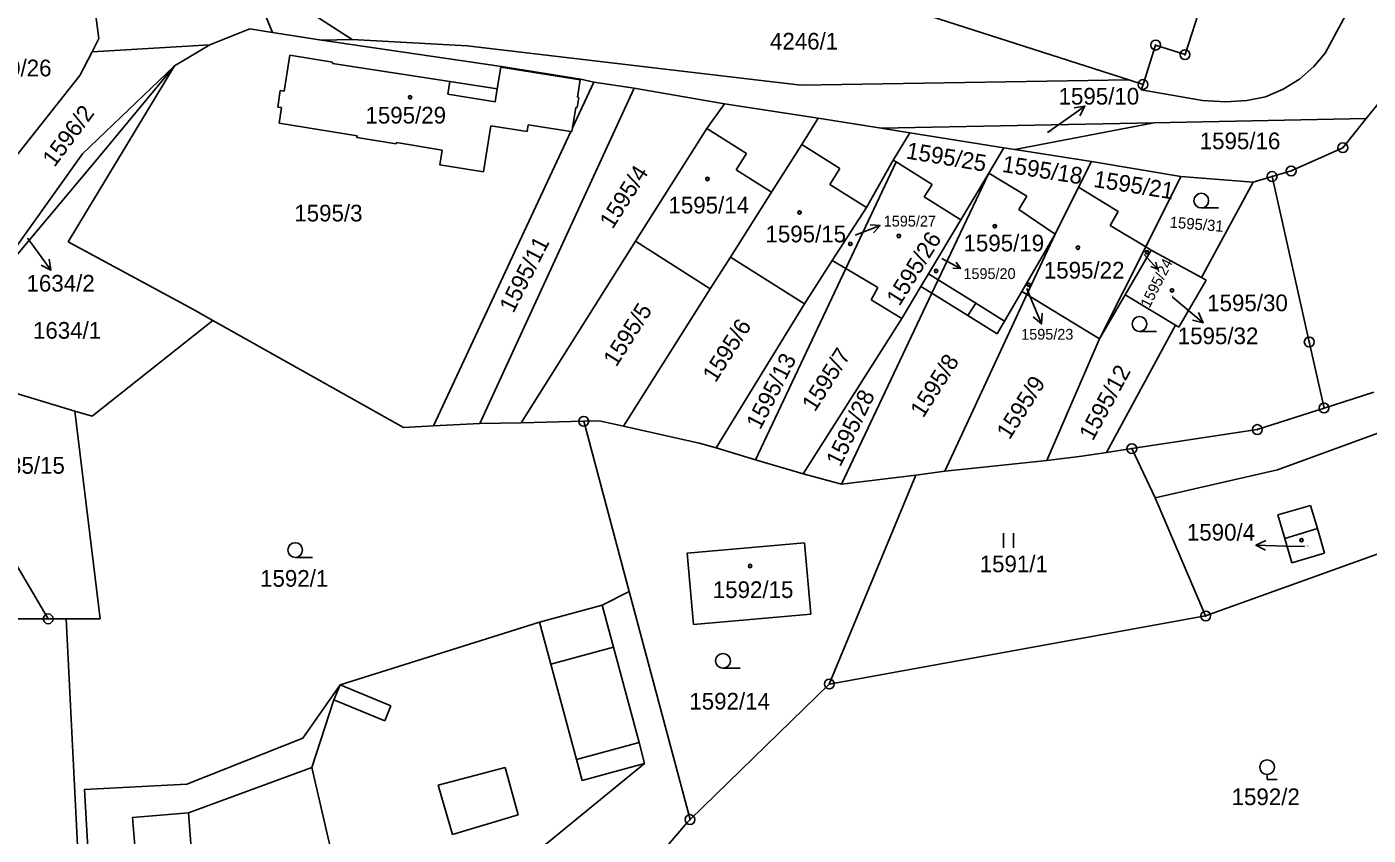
# Model space of a CAD drawing. Extents: x -593183 to -588034, y -1130415 to -1124994.
# Drawn here: x -589562.4 to -589425.6, y -1129372.5 to -1129290.1 of the extents above; entities that cross this region are included whole.
import ezdxf

# ---------------------------------------------------------------- set-up
doc = ezdxf.new("R2010")
doc.units = 0
for name, color, linetype in [('Vrstva 1', 7, 'Continuous'), ('Vrstva 16', 7, 'Continuous'), ('Vrstva 18', 7, 'Continuous'), ('Vrstva 19', 7, 'Continuous'), ('Vrstva 24', 7, 'Continuous'), ('Vrstva 25', 7, 'Continuous'), ('Vrstva 4', 7, 'Continuous')]:
    doc.layers.add(name, color=color, linetype=linetype)

msp = doc.modelspace()

# ---------------------------------------------------------------- linework, layer by layer
at = {"layer": 'Vrstva 1'}
for p, q in [((-589450.04, -1129295.55), (-589494.59, -1129281.23)), ((-589536.18, -1129286.94), (-589529.21, -1129291.41)), ((-589555.35, -1129289.02), (-589555.03, -1129291.34)), ((-589537.34, -1129290.7), (-589538.29, -1129288.42)), ((-589539.63, -1129290.35), (-589543.71, -1129291.98)), ((-589537.34, -1129290.7), (-589539.63, -1129290.35)), ((-589555.03, -1129291.34), (-589555.72, -1129292.69)), ((-589543.71, -1129291.98), (-589555.72, -1129292.69)), ((-589543.71, -1129291.98), (-589547.32, -1129294.12)), ((-589532.33, -1129291.48), (-589537.34, -1129290.7)), ((-589529.21, -1129291.41), (-589532.33, -1129291.48)), ((-589514, -1129294.18), (-589532.33, -1129291.48)), ((-589529.21, -1129291.41), (-589517.48, -1129292.07)), ((-589555.72, -1129292.69), (-589556.96, -1129295.11)), ((-589535.58, -1129293.03), (-589536.16, -1129296.68)), ((-589531.21, -1129293.72), (-589535.58, -1129293.03)), ((-589517.48, -1129292.07), (-589483.46, -1129296.09)), ((-589547.32, -1129294.12), (-589558.17, -1129312.05)), ((-589556.69, -1129303.08), (-589547.32, -1129294.12)), ((-589547.32, -1129294.12), (-589554.86, -1129303.21)), ((-589531.23, -1129293.87), (-589531.21, -1129293.72)), ((-589519.26, -1129295.71), (-589531.23, -1129293.87)), ((-589514.42, -1129296.46), (-589514.07, -1129294.24)), ((-589514.07, -1129294.24), (-589505.97, -1129295.53)), ((-589514, -1129294.18), (-589505.9, -1129295.48)), ((-589556.96, -1129295.11), (-589566.89, -1129307.62)), ((-589514.42, -1129296.46), (-589519.26, -1129295.71)), ((-589504.58, -1129295.77), (-589506.75, -1129300.42)), ((-589505.97, -1129295.53), (-589506.25, -1129297.31)), ((-589505.9, -1129295.48), (-589504.58, -1129295.77)), ((-589500.48, -1129296.4), (-589504.58, -1129295.77)), ((-589450.04, -1129295.55), (-589483.46, -1129296.09)), ((-589448.59, -1129296.01), (-589450.04, -1129295.55)), ((-589425.84, -1129299.49), (-589422.29, -1129295.1)), ((-589536.55, -1129296.62), (-589536.79, -1129298.32)), ((-589536.16, -1129296.68), (-589536.55, -1129296.62)), ((-589500.48, -1129296.4), (-589516.21, -1129330.57)), ((-589506.1, -1129297.33), (-589506.27, -1129298.37)), ((-589506.25, -1129297.31), (-589506.1, -1129297.33)), ((-589491.27, -1129298), (-589500.48, -1129296.4)), ((-589536.79, -1129298.32), (-589536.42, -1129298.36)), ((-589536.42, -1129298.36), (-589536.67, -1129299.94)), ((-589506.75, -1129300.42), (-589506.42, -1129298.35)), ((-589506.42, -1129298.35), (-589506.27, -1129298.37)), ((-589491.27, -1129298), (-589493.06, -1129300.5)), ((-589481.7, -1129299.46), (-589491.27, -1129298)), ((-589536.67, -1129299.94), (-589528.7, -1129301.26)), ((-589511.37, -1129300.8), (-589511.26, -1129300.11)), ((-589506.92, -1129300.8), (-589511.26, -1129300.11)), ((-589481.7, -1129299.46), (-589483.38, -1129302.12)), ((-589475.27, -1129300.47), (-589481.7, -1129299.46)), ((-589475.27, -1129300.47), (-589447.49, -1129299.92)), ((-589461.67, -1129302.64), (-589447.49, -1129299.92)), ((-589425.84, -1129299.49), (-589447.49, -1129299.92)), ((-589428.22, -1129302.46), (-589425.84, -1129299.49)), ((-589528.7, -1129301.26), (-589528.72, -1129301.41)), ((-589528.72, -1129301.41), (-589524.73, -1129302.06)), ((-589506.92, -1129300.8), (-589520.91, -1129330.81)), ((-589515.82, -1129304.9), (-589515.08, -1129300.23)), ((-589515.08, -1129300.23), (-589511.37, -1129300.8)), ((-589506.92, -1129300.8), (-589506.81, -1129300.82)), ((-589506.81, -1129300.82), (-589506.75, -1129300.42)), ((-589500.33, -1129311.99), (-589493.06, -1129300.5)), ((-589472.35, -1129300.93), (-589475.27, -1129300.47)), ((-589474.07, -1129303.71), (-589472.35, -1129300.93)), ((-589472.35, -1129300.93), (-589462.77, -1129302.47)), ((-589524.73, -1129302.06), (-589524.71, -1129301.92)), ((-589524.71, -1129301.92), (-589520.03, -1129302.69)), ((-589520.03, -1129302.69), (-589520.27, -1129304.19)), ((-589483.38, -1129302.12), (-589486.46, -1129306.98)), ((-589464.32, -1129305.05), (-589462.77, -1129302.47)), ((-589462.77, -1129302.47), (-589461.67, -1129302.64)), ((-589461.67, -1129302.64), (-589453.86, -1129303.86)), ((-589428.22, -1129302.46), (-589433.49, -1129304.82)), ((-589569.7, -1129320.82), (-589554.86, -1129303.21)), ((-589565.25, -1129315.05), (-589556.69, -1129303.08)), ((-589520.27, -1129304.19), (-589515.82, -1129304.9)), ((-589478.89, -1129314.77), (-589473.76, -1129303.91)), ((-589476.79, -1129308.54), (-589474.07, -1129303.71)), ((-589474.07, -1129303.71), (-589473.76, -1129303.91)), ((-589473.76, -1129303.91), (-589470.09, -1129306.19)), ((-589455.16, -1129306.48), (-589453.86, -1129303.86)), ((-589453.86, -1129303.86), (-589444.72, -1129305.38)), ((-589464.32, -1129305.05), (-589469.47, -1129315.92)), ((-589467.16, -1129309.79), (-589464.32, -1129305.05)), ((-589460.42, -1129307.39), (-589464.32, -1129305.05)), ((-589444.72, -1129305.38), (-589448.32, -1129312.56)), ((-589437.36, -1129305.96), (-589444.72, -1129305.38)), ((-589435.43, -1129305.39), (-589437.36, -1129305.96)), ((-589433.49, -1129304.82), (-589435.43, -1129305.39)), ((-589435.43, -1129305.39), (-589431.65, -1129322.25)), ((-589486.46, -1129306.98), (-589490.65, -1129313.62)), ((-589470.89, -1129307.47), (-589470.09, -1129306.19)), ((-589455.16, -1129306.48), (-589457.54, -1129311.25)), ((-589451.14, -1129308.96), (-589455.16, -1129306.48)), ((-589442.64, -1129315.7), (-589437.36, -1129305.96)), ((-589467.16, -1129309.79), (-589470.89, -1129307.47)), ((-589461.24, -1129308.76), (-589460.42, -1129307.39)), ((-589480.27, -1129313.96), (-589476.79, -1129308.54)), ((-589470.47, -1129315.3), (-589467.16, -1129309.79)), ((-589457.54, -1129311.25), (-589461.24, -1129308.76)), ((-589451.94, -1129310.37), (-589451.14, -1129308.96)), ((-589448.32, -1129312.56), (-589451.94, -1129310.37)), ((-589558.17, -1129312.05), (-589545.45, -1129318.9)), ((-589511.99, -1129330.48), (-589500.33, -1129311.99)), ((-589492.71, -1129316.84), (-589500.33, -1129311.99)), ((-589457.54, -1129311.25), (-589460.96, -1129317.11)), ((-589460.43, -1129317.43), (-589457.54, -1129311.25)), ((-589490.65, -1129313.62), (-589492.71, -1129316.84)), ((-589490.65, -1129313.62), (-589483.1, -1129318.36)), ((-589448.32, -1129312.56), (-589453.02, -1129321.93)), ((-589447.77, -1129312.89), (-589450.41, -1129317.44)), ((-589448.32, -1129312.56), (-589447.77, -1129312.89)), ((-589447.77, -1129312.89), (-589442.64, -1129315.7)), ((-589488.1, -1129334.26), (-589478.89, -1129314.77)), ((-589480.27, -1129313.96), (-589483.1, -1129318.36)), ((-589478.89, -1129314.77), (-589480.27, -1129313.96)), ((-589478.89, -1129314.77), (-589475.64, -1129316.7)), ((-589473.19, -1129319.85), (-589471.24, -1129316.59)), ((-589471.24, -1129316.59), (-589470.47, -1129315.3)), ((-589470.12, -1129317.29), (-589471.24, -1129316.59)), ((-589469.47, -1129315.92), (-589470.12, -1129317.29)), ((-589442.14, -1129315.97), (-589444.94, -1129320.74)), ((-589442.64, -1129315.7), (-589442.14, -1129315.97)), ((-589492.71, -1129316.84), (-589501.55, -1129330.85)), ((-589470.12, -1129317.29), (-589479.33, -1129336.75)), ((-589476.32, -1129317.95), (-589475.64, -1129316.7)), ((-589473.19, -1129319.85), (-589476.32, -1129317.95)), ((-589466.45, -1129319.57), (-589470.12, -1129317.29)), ((-589468.81, -1129335.41), (-589460.43, -1129317.43)), ((-589460.96, -1129317.11), (-589462.72, -1129320.12)), ((-589460.96, -1129317.11), (-589460.43, -1129317.43)), ((-589460.43, -1129317.43), (-589453.02, -1129321.93)), ((-589450.41, -1129317.44), (-589453.02, -1129321.93)), ((-589445.27, -1129320.54), (-589450.41, -1129317.44)), ((-589545.45, -1129318.9), (-589543.4, -1129320.05)), ((-589492.12, -1129333.05), (-589483.1, -1129318.36)), ((-589555.73, -1129329.83), (-589543.4, -1129320.05)), ((-589543.4, -1129320.05), (-589523.98, -1129330.97)), ((-589483.24, -1129335.68), (-589473.19, -1129319.85)), ((-589463.47, -1129321.41), (-589466.45, -1129319.57)), ((-589462.72, -1129320.12), (-589463.47, -1129321.41)), ((-589452.31, -1129333.53), (-589445.27, -1129320.54)), ((-589445.27, -1129320.54), (-589444.94, -1129320.74)), ((-589453.02, -1129321.93), (-589458.39, -1129334.33)), ((-589431.65, -1129322.25), (-589430.14, -1129328.99)), ((-589570.62, -1129325.32), (-589557.49, -1129329.29)), ((-589430.14, -1129328.99), (-589425.07, -1129327.36)), ((-589557.49, -1129329.29), (-589555.73, -1129329.83)), ((-589557.49, -1129329.29), (-589554.91, -1129350.47)), ((-589504.03, -1129330.3), (-589505.6, -1129330.34)), ((-589501.55, -1129330.85), (-589504.03, -1129330.3)), ((-589436.94, -1129331.18), (-589430.14, -1129328.99)), ((-589523.98, -1129330.97), (-589520.91, -1129330.81)), ((-589520.91, -1129330.81), (-589516.21, -1129330.57)), ((-589516.21, -1129330.57), (-589511.99, -1129330.48)), ((-589505.6, -1129330.34), (-589511.99, -1129330.48)), ((-589500.97, -1129347.7), (-589505.6, -1129330.34)), ((-589501.55, -1129330.85), (-589493.83, -1129332.56)), ((-589449.73, -1129333.12), (-589436.94, -1129331.18)), ((-589434.89, -1129335.27), (-589423.53, -1129331.13)), ((-589493.83, -1129332.56), (-589492.12, -1129333.05)), ((-589492.12, -1129333.05), (-589488.1, -1129334.26)), ((-589483.24, -1129335.68), (-589488.1, -1129334.26)), ((-589464.84, -1129335.02), (-589458.39, -1129334.33)), ((-589458.39, -1129334.33), (-589454.84, -1129333.9)), ((-589454.84, -1129333.9), (-589452.31, -1129333.53)), ((-589452.31, -1129333.53), (-589449.73, -1129333.12)), ((-589449.73, -1129333.12), (-589447.36, -1129338.15)), ((-589479.33, -1129336.75), (-589483.24, -1129335.68)), ((-589471.75, -1129335.83), (-589468.81, -1129335.41)), ((-589468.81, -1129335.41), (-589464.84, -1129335.02)), ((-589447.36, -1129338.15), (-589434.89, -1129335.27)), ((-589471.75, -1129335.83), (-589480.57, -1129357.12)), ((-589479.33, -1129336.75), (-589471.75, -1129335.83)), ((-589442.21, -1129350.18), (-589447.36, -1129338.15)), ((-589434.84, -1129339.86), (-589431.51, -1129338.91)), ((-589434.14, -1129342.28), (-589434.84, -1129339.86)), ((-589431.51, -1129338.91), (-589430.82, -1129341.27)), ((-589566.2, -1129340.32), (-589560.2, -1129350.47)), ((-589420.99, -1129342.54), (-589442.21, -1129350.18)), ((-589433.43, -1129344.75), (-589434.14, -1129342.28)), ((-589430.82, -1129341.27), (-589430.09, -1129343.79)), ((-589483.09, -1129342.71), (-589495.05, -1129343.78)), ((-589494.4, -1129351.06), (-589495.05, -1129343.78)), ((-589482.44, -1129350.01), (-589483.09, -1129342.71)), ((-589430.09, -1129343.79), (-589433.43, -1129344.75)), ((-589500.97, -1129347.7), (-589503.72, -1129349.09)), ((-589494.77, -1129370.93), (-589500.97, -1129347.7)), ((-589510.12, -1129350.81), (-589503.72, -1129349.09)), ((-589503.72, -1129349.09), (-589502.57, -1129353.37)), ((-589577.21, -1129350.45), (-589560.2, -1129350.47)), ((-589560.2, -1129350.47), (-589558.36, -1129350.47)), ((-589556.77, -1129382.45), (-589558.36, -1129350.47)), ((-589558.36, -1129350.47), (-589554.91, -1129350.47)), ((-589530.44, -1129357.2), (-589510.12, -1129350.81)), ((-589482.44, -1129350.01), (-589494.4, -1129351.06)), ((-589480.57, -1129357.12), (-589442.21, -1129350.18)), ((-589502.57, -1129353.37), (-589499.95, -1129363.09)), ((-589530.44, -1129357.2), (-589534.25, -1129362.64)), ((-589530.44, -1129357.2), (-589531.07, -1129358.74)), ((-589480.57, -1129357.12), (-589494.77, -1129370.93)), ((-589531.07, -1129358.74), (-589533.34, -1129365.63)), ((-589534.25, -1129362.64), (-589546.07, -1129367.33)), ((-589499.95, -1129363.09), (-589499.42, -1129365.2)), ((-589533.34, -1129365.63), (-589545.91, -1129370.24)), ((-589514.55, -1129377.59), (-589499.42, -1129365.2)), ((-589546.07, -1129367.33), (-589556.5, -1129367.88)), ((-589556.5, -1129367.88), (-589554.25, -1129408.21)), ((-589545.91, -1129370.24), (-589551.62, -1129370.71)), ((-589551.62, -1129370.71), (-589550.52, -1129383.89)), ((-589495.03, -1129371.18), (-589498.84, -1129375.65)), ((-589494.77, -1129370.93), (-589495.03, -1129371.18))]:
    msp.add_line(p, q, dxfattribs=at)
for points in [[(-589427.13, -1129279.27), (-589426.49, -1129280.5), (-589426.01, -1129282.11), (-589425.91, -1129283.82), (-589426.22, -1129285.53), (-589426.95, -1129287.12), (-589430.01, -1129292.83), (-589431.19, -1129294.19), (-589432.65, -1129295.47), (-589434.29, -1129296.5), (-589436.12, -1129297.27), (-589438.02, -1129297.64), (-589440.15, -1129297.77), (-589442.54, -1129297.64), (-589448.78, -1129296.54), (-589448.59, -1129296.01)], [(-589448.59, -1129296.01), (-589447.31, -1129292), (-589444.31, -1129292.97), (-589442.63, -1129287.79), (-589445.71, -1129286.82)]]:
    msp.add_lwpolyline(points, dxfattribs=at)
at = {"layer": 'Vrstva 16'}
for p, q in [((-589458.33, -1129300.89), (-589456.97, -1129299.94)), ((-589562.32, -1129311.66), (-589561.7, -1129312.5)), ((-589460.44, -1129316.81), (-589460.09, -1129317.65)), ((-589445.63, -1129317.65), (-589444.77, -1129318.36)), ((-589432.12, -1129343.1), (-589434.09, -1129343.05))]:
    msp.add_line(p, q, dxfattribs=at)
at = {"layer": 'Vrstva 24'}
for centre, radius in [((-589447.31, -1129292), 0.5), ((-589447.31, -1129292), 0.0327), ((-589444.31, -1129292.97), 0.5), ((-589444.31, -1129292.97), 0.0327), ((-589448.59, -1129296.01), 0.5), ((-589448.59, -1129296.01), 0.0327), ((-589428.22, -1129302.46), 0.5), ((-589428.22, -1129302.46), 0.0327), ((-589433.49, -1129304.82), 0.5), ((-589435.43, -1129305.39), 0.5), ((-589435.43, -1129305.39), 0.0327), ((-589433.49, -1129304.82), 0.0327), ((-589431.65, -1129322.25), 0.5), ((-589431.65, -1129322.25), 0.0327), ((-589430.14, -1129328.99), 0.5), ((-589505.6, -1129330.34), 0.5), ((-589430.14, -1129328.99), 0.0327), ((-589505.6, -1129330.34), 0.0327), ((-589436.94, -1129331.18), 0.5), ((-589436.94, -1129331.18), 0.0327), ((-589449.73, -1129333.12), 0.5), ((-589449.73, -1129333.12), 0.0327), ((-589560.2, -1129350.47), 0.5), ((-589560.2, -1129350.47), 0.0327), ((-589442.21, -1129350.18), 0.5), ((-589442.21, -1129350.18), 0.0327), ((-589480.57, -1129357.12), 0.5), ((-589480.57, -1129357.12), 0.0327), ((-589494.77, -1129370.93), 0.5), ((-589494.77, -1129370.93), 0.0327)]:
    msp.add_circle(centre, radius, dxfattribs=at)
at = {"layer": 'Vrstva 25'}
for p, q in [((-589456.97, -1129299.94), (-589454.51, -1129298.22)), ((-589440.9, -1129308.6), (-589442.65, -1129308.6)), ((-589477.92, -1129311.36), (-589475.4, -1129310.4)), ((-589561.7, -1129312.5), (-589559.93, -1129314.92)), ((-589469.09, -1129313.74), (-589467.19, -1129314.76)), ((-589448.46, -1129313.35), (-589447.1, -1129314.83)), ((-589460.09, -1129317.65), (-589458.94, -1129320.42)), ((-589444.77, -1129318.36), (-589442.47, -1129320.29)), ((-589447.2, -1129321.17), (-589448.95, -1129321.17)), ((-589462.83, -1129341.73), (-589462.83, -1129343.23)), ((-589461.81, -1129343.23), (-589461.81, -1129341.73)), ((-589434.09, -1129343.05), (-589437.09, -1129342.97)), ((-589533.27, -1129344.21), (-589535.02, -1129344.21)), ((-589489.66, -1129355.5), (-589491.41, -1129355.5)), ((-589435.94, -1129366.34), (-589435.94, -1129366.84)), ((-589435.94, -1129366.84), (-589434.92, -1129366.84))]:
    msp.add_line(p, q, dxfattribs=at)
for points in [[(-589455.62, -1129298.38), (-589454.51, -1129298.22), (-589455.04, -1129299.2)], [(-589476.4, -1129310.3), (-589475.4, -1129310.4), (-589476.08, -1129311.14)], [(-589560.11, -1129313.82), (-589559.93, -1129314.92), (-589560.92, -1129314.41)], [(-589467.65, -1129314.11), (-589467.19, -1129314.76), (-589467.99, -1129314.74)], [(-589447.3, -1129314.11), (-589447.1, -1129314.83), (-589447.8, -1129314.56)], [(-589458.86, -1129319.31), (-589458.94, -1129320.42), (-589459.79, -1129319.69)], [(-589442.92, -1129319.26), (-589442.47, -1129320.29), (-589443.56, -1129320.03)], [(-589436.1, -1129343.49), (-589437.09, -1129342.97), (-589436.08, -1129342.5)]]:
    msp.add_lwpolyline(points, dxfattribs=at)
for centre, radius in [((-589523.31, -1129297.31), 0.175), ((-589523.31, -1129297.31), 0.15), ((-589492.99, -1129305.64), 0.175), ((-589492.99, -1129305.64), 0.15), ((-589442.65, -1129307.85), 0.75), ((-589483.6, -1129309.06), 0.175), ((-589483.6, -1129309.06), 0.15), ((-589463.7, -1129310.46), 0.175), ((-589463.7, -1129310.46), 0.15), ((-589478.43, -1129312.26), 0.175), ((-589478.43, -1129312.26), 0.15), ((-589473.48, -1129311.45), 0.175), ((-589473.48, -1129311.45), 0.15), ((-589455.23, -1129312.64), 0.175), ((-589455.23, -1129312.64), 0.15), ((-589448.19, -1129313.1), 0.175), ((-589448.19, -1129313.1), 0.15), ((-589469.69, -1129315.02), 0.175), ((-589469.69, -1129315.02), 0.15), ((-589460.23, -1129316.42), 0.175), ((-589460.23, -1129316.42), 0.15), ((-589445.64, -1129317), 0.175), ((-589445.64, -1129317), 0.15), ((-589448.95, -1129320.42), 0.75), ((-589432.44, -1129342.45), 0.175), ((-589432.44, -1129342.45), 0.15), ((-589535.02, -1129343.46), 0.75), ((-589488.65, -1129345.09), 0.175), ((-589488.65, -1129345.09), 0.15), ((-589491.41, -1129354.75), 0.75), ((-589435.94, -1129365.59), 0.75)]:
    msp.add_circle(centre, radius, dxfattribs=at)
at = {"layer": 'Vrstva 4'}
for p, q in [((-589519.26, -1129295.71), (-589519.46, -1129297)), ((-589519.46, -1129297), (-589514.63, -1129297.78)), ((-589514.63, -1129297.78), (-589514.42, -1129296.46)), ((-589489.01, -1129303.06), (-589493.06, -1129300.5)), ((-589479.5, -1129304.58), (-589483.38, -1129302.12)), ((-589490.05, -1129304.71), (-589489.01, -1129303.06)), ((-589486.46, -1129306.98), (-589490.05, -1129304.71)), ((-589480.51, -1129306.19), (-589479.5, -1129304.58)), ((-589476.79, -1129308.54), (-589480.51, -1129306.19)), ((-589470.47, -1129315.3), (-589469.47, -1129315.92)), ((-589469.47, -1129315.92), (-589465.65, -1129318.29)), ((-589465.65, -1129318.29), (-589466.45, -1129319.57)), ((-589465.65, -1129318.29), (-589462.72, -1129320.12)), ((-589434.14, -1129342.28), (-589430.82, -1129341.27)), ((-589508.96, -1129355.1), (-589510.12, -1129350.81)), ((-589508.96, -1129355.1), (-589502.57, -1129353.37)), ((-589506.34, -1129364.81), (-589508.96, -1129355.1)), ((-589530.44, -1129357.2), (-589525.26, -1129359.33)), ((-589525.88, -1129360.86), (-589531.07, -1129358.74)), ((-589525.26, -1129359.33), (-589525.88, -1129360.86)), ((-589506.34, -1129364.81), (-589499.95, -1129363.09)), ((-589533.34, -1129365.63), (-589529.56, -1129381.73)), ((-589520.46, -1129367.43), (-589513.63, -1129365.63)), ((-589513.63, -1129365.63), (-589512.29, -1129370.46)), ((-589505.76, -1129366.96), (-589506.34, -1129364.81)), ((-589499.42, -1129365.2), (-589505.76, -1129366.96)), ((-589518.99, -1129372.45), (-589520.46, -1129367.43)), ((-589545.91, -1129370.24), (-589545.01, -1129381.76)), ((-589512.29, -1129370.46), (-589518.99, -1129372.45))]:
    msp.add_line(p, q, dxfattribs=at)

# ---------------------------------------------------------------- texts
at = {"layer": 'Vrstva 16'}
for s, height, p in [('1595/10', 1.7, (-589457.2, -1129298.06)), ('1595/27', 1.1, (-589475.02, -1129310.49)), ('1595/20', 1.1, (-589466.9, -1129315.84)), ('1634/2', 1.7, (-589562.41, -1129317.12)), ('1595/32', 1.7, (-589445.05, -1129322.48)), ('1595/23', 1.1, (-589461.01, -1129322.02)), ('1590/4', 1.7, (-589444.12, -1129342.5))]:
    msp.add_text(s, height=height, dxfattribs=at).set_placement(p)
msp.add_text('1595/24', height=1.1, rotation=63.0724, dxfattribs=at).set_placement((-589447.94, -1129318.87))
at = {"layer": 'Vrstva 18'}
for s, height, p in [('4246/1', 1.7, (-589486.62, -1129292.45)), ('4270/26', 1.7, (-589568.08, -1129295.18)), ('1595/10', 0.1, (-589458.34, -1129300.89)), ('1595/16', 1.7, (-589442.81, -1129302.61)), ('1595/3', 1.7, (-589535.11, -1129309.97)), ('1634/2', 0.01, (-589562.32, -1129311.66)), ('1595/30', 1.7, (-589442.05, -1129319.12)), ('1634/1', 1.7, (-589561.75, -1129321.92)), ('1635/15', 1.7, (-589566.72, -1129335.68)), ('1591/1', 1.7, (-589465.24, -1129345.72)), ('1592/1', 1.7, (-589538.6, -1129347.2)), ('1592/14', 1.7, (-589494.84, -1129359.72)), ('1592/2', 1.7, (-589439.56, -1129369.46))]:
    msp.add_text(s, height=height, dxfattribs=at).set_placement(p)
for s, height, rotation, p in [('1596/2', 1.7, 53.3659, (-589559.56, -1129304.52)), ('1595/25', 1.7, 350.4216, (-589472.82, -1129303.54)), ('1595/4', 1.7, 57.6258, (-589502.67, -1129310.84)), ('1595/18', 1.7, 351, (-589463.03, -1129304.91)), ('1595/21', 1.7, 351, (-589453.71, -1129306.44)), ('1595/31', 1.14, 355.3051, (-589445.91, -1129310.59)), ('1595/11', 1.7, 63, (-589512.78, -1129319.39)), ('1595/5', 1.7, 57.6258, (-589502.29, -1129324.88)), ('1595/6', 1.7, 57.6258, (-589492.17, -1129326.48)), ('1595/13', 1.7, 63, (-589487.62, -1129331.3)), ('1595/7', 1.7, 57.6258, (-589482.04, -1129329.46)), ('1595/8', 1.7, 57.6258, (-589471, -1129330.07)), ('1595/12', 1.7, 61.4676, (-589453.71, -1129332.42)), ('1595/9', 1.7, 57.6258, (-589462.2, -1129332.3)), ('1595/28', 1.7, 64.2534, (-589479.45, -1129335.06))]:
    msp.add_text(s, height=height, rotation=rotation, dxfattribs=at).set_placement(p)
at = {"layer": 'Vrstva 19'}
for s, height, p in [('1595/29', 1.7, (-589527.86, -1129299.99)), ('1595/14', 1.7, (-589496.97, -1129309.16)), ('1595/15', 1.7, (-589487.08, -1129312.1)), ('1595/27', 0.01, (-589477.92, -1129311.36)), ('1595/19', 1.7, (-589466.89, -1129313.02)), ('1595/20', 0.01, (-589469.09, -1129313.74)), ('1595/24', 0.01, (-589448.46, -1129313.35)), ('1595/22', 1.7, (-589458.7, -1129315.79)), ('1595/23', 0.01, (-589460.44, -1129316.81)), ('1595/32', 0.1, (-589445.88, -1129317.65)), ('1590/4', 0.1, (-589432.12, -1129343.1)), ('1592/15', 1.7, (-589492.45, -1129348.35))]:
    msp.add_text(s, height=height, dxfattribs=at).set_placement(p)
msp.add_text('1595/26', height=1.7, rotation=58.0744, dxfattribs=at).set_placement((-589473.42, -1129318.68))

doc.saveas('drawing.dxf')
